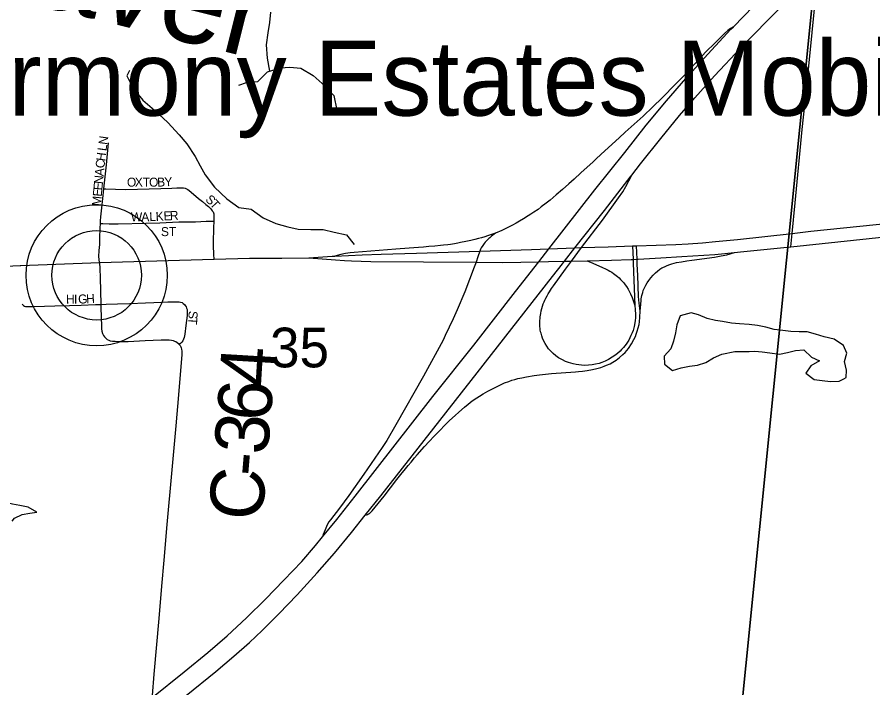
# Model space of a CAD drawing. Extents: x 1410790 to 1770854, y 566777 to 831614.
# Drawn here: x 1632378 to 1637142, y 700569 to 704302 of the extents above; entities that cross this region are included whole.
import ezdxf

# ---------------------------------------------------------------- set-up
doc = ezdxf.new("R2010")
doc.units = 0
for name, color, linetype in [('GM_X_County_Road', 7, 'Continuous'), ('GM_X_County_Road_Text', 7, 'Continuous'), ('GM_X_Interchange_Ramps', 7, 'Continuous'), ('GM_X_Interstate_Route', 7, 'Continuous'), ('GM_X_Minor_Lake', 7, 'Continuous'), ('GM_X_Minor_River', 7, 'Continuous'), ('GM_X_Minor_River_Text', 7, 'Continuous'), ('GM_X_Section', 7, 'Continuous'), ('GM_X_Section_Text', 7, 'Continuous'), ('GM_X_Township_Subdivision', 7, 'Continuous'), ('GM_X_Township_Subdivision_Text', 7, 'Continuous'), ('GM_X_Unincorporated', 7, 'Continuous'), ('GM_X_Unincorporated_Location', 7, 'Continuous'), ('GM_X_Unincorporated_Text', 7, 'Continuous'), ('GM_X_US_Route', 7, 'Continuous')]:
    doc.layers.add(name, color=color, linetype=linetype)

msp = doc.modelspace()

# ---------------------------------------------------------------- linework, layer by layer
at = {"layer": 'GM_X_County_Road'}
for points in [[(1636762.7, 703812.9), (1636790.2, 704083.4), (1636831.7, 704500.1), (1636836.9, 704556.6), (1636843.5, 704627.4), (1636851.6, 704706.3), (1636853, 704720.1), (1636859.1, 704780.4), (1636868.2, 704866.3), (1636877.5, 704951.7), (1636881.9, 704997.5), (1636903.8, 705242.4), (1636909.4, 705336.9)], [(1636692.5, 703098.2), (1636708.6, 703267.5), (1636748.8, 703675.6), (1636762.7, 703812.9)], [(1636685.4, 703023.9), (1636688.9, 703060), (1636692.5, 703098.2)], [(1632836.6, 702935.9), (1632839.5, 702901.3), (1632840.3, 702852.1), (1632844.2, 702703.1)], [(1632844.2, 702703.1), (1632844.6, 702684), (1632847.9, 702582.2), (1632848.8, 702567.1), (1632850.7, 702553.6), (1632854.5, 702540.1), (1632858.9, 702529.8), (1632864.2, 702521.9), (1632872.4, 702514.1), (1632880.5, 702507.8), (1632888.1, 702503.4), (1632896.7, 702500.6), (1632909.7, 702498.4), (1632924.1, 702497.4), (1632952.4, 702496.5), (1632996.6, 702497), (1633090.7, 702502), (1633180.7, 702505.8), (1633209, 702505.8), (1633225.5, 702505.1), (1633238, 702503.5), (1633246.1, 702501.7), (1633254.4, 702499.1), (1633261.6, 702496.2), (1633269.6, 702491), (1633276.5, 702485), (1633280.9, 702480.3)], [(1633280.9, 702480.3), (1633285.3, 702474.5), (1633289, 702467.4), (1633291.6, 702461.4), (1633293.4, 702453.3), (1633294.7, 702443), (1633295.4, 702435.6), (1633295.3, 702421.8), (1633288.5, 702334.6), (1633277.2, 702200.3), (1633262.6, 702026.7), (1633237.4, 701761.4), (1633211.7, 701478.4), (1633194.3, 701279)], [(1633194.3, 701279), (1633181.7, 701134.9), (1633166.4, 700955), (1633139.8, 700644.3), (1633130.1, 700526.7)]]:
    msp.add_lwpolyline(points, dxfattribs=at)
at = {"layer": 'GM_X_Interchange_Ramps'}
for points in [[(1636365.3, 704247.9), (1636349, 704237.4), (1636334.9, 704227.8), (1636314.8, 704209.6), (1636259.3, 704155.4), (1636214.4, 704110.5), (1636086.6, 703972.2), (1636042.8, 703927.9), (1635969.1, 703853), (1635917, 703802.6), (1635862.6, 703751), (1635812.2, 703705), (1635763.4, 703660.6), (1635729.6, 703629.6), (1635649.2, 703557.5), (1635603.1, 703514.3), (1635582.2, 703494.7), (1635551.8, 703466.9), (1635516.2, 703434.4), (1635479, 703400.1), (1635449.7, 703373.8), (1635414.1, 703341.8), (1635379.2, 703311.7), (1635345.5, 703283.7), (1635322.8, 703265.8), (1635295.9, 703245.1), (1635277.7, 703231), (1635255, 703215.4), (1635238.4, 703204.9), (1635222.9, 703194.9), (1635196.2, 703178.3), (1635174.6, 703166.1), (1635155.2, 703155), (1635134.9, 703144), (1635106, 703129.3), (1635075.9, 703114.7), (1635040.5, 703098.9), (1634996.9, 703084.5), (1634981.6, 703079.6), (1634963.6, 703074), (1634946.6, 703069.3), (1634926.1, 703063.9), (1634902.9, 703058.7), (1634875.3, 703052.5), (1634846, 703046.9), (1634830.8, 703043.8), (1634813.1, 703040.7), (1634790.4, 703037), (1634775.1, 703034.9), (1634751.8, 703032), (1634734.1, 703030.2), (1634702.5, 703026.9), (1634670.2, 703024.2), (1634639.9, 703021.5), (1634612.4, 703018.7), (1634559.9, 703015.8), (1634485.5, 703010.8), (1634254.1, 702991.9), (1634231.8, 702989.9), (1634206.2, 702986.3), (1634180.7, 702980.4), (1634147, 702971.2)], [(1635551.4, 702945.5), (1635583.2, 702931.5), (1635637.1, 702907.7), (1635652.7, 702900.4), (1635667.7, 702893), (1635678.3, 702887.1), (1635688.2, 702881.3), (1635697.4, 702875.2), (1635705, 702869.7), (1635712.3, 702864.1), (1635720.5, 702857.5), (1635728.6, 702850.1), (1635736.9, 702842.2), (1635746.8, 702831.9), (1635755.3, 702822.1), (1635762.8, 702812.3), (1635770.6, 702801.6), (1635780.2, 702786.8), (1635791.8, 702762.5), (1635801.3, 702740.9), (1635817.4, 702696.4), (1635819.2, 702673.7), (1635820, 702647.1), (1635819.6, 702628.5), (1635818.4, 702613.4), (1635816.6, 702599.9), (1635812.3, 702580.3), (1635806.6, 702558.5), (1635801.6, 702545.2), (1635795.2, 702529.3), (1635782.8, 702504.5), (1635775.9, 702492.1), (1635768.4, 702481.7), (1635753.1, 702462.9), (1635743.2, 702451), (1635734.7, 702442.6), (1635720.1, 702430.2), (1635704.5, 702418.3), (1635690.9, 702408.7), (1635669.8, 702396.6), (1635651.8, 702387.1), (1635633.6, 702379.7), (1635617.3, 702374.7), (1635597.9, 702369.8), (1635578.6, 702366.3), (1635558.3, 702364.3), (1635538.4, 702363.5), (1635519.2, 702364.3), (1635505.3, 702366.3), (1635489.4, 702368.2), (1635473.4, 702371.9), (1635448.3, 702378.7), (1635430, 702385.6), (1635413.1, 702393.5), (1635392.3, 702404.9), (1635376.5, 702416.8), (1635362.1, 702429.2), (1635346.7, 702444.5), (1635336.3, 702456.5), (1635326.3, 702470.2), (1635317.4, 702484.5), (1635310, 702498.7), (1635303.3, 702515.3), (1635298.2, 702528.7), (1635294.6, 702542.1), (1635292.3, 702550.8), (1635290.6, 702560.5), (1635289.2, 702569.2), (1635288.2, 702580.6), (1635287.7, 702588.8), (1635287.7, 702597), (1635287.7, 702604.4), (1635287.9, 702611.9), (1635288.9, 702627), (1635289.9, 702634.2), (1635291.2, 702643.7), (1635292.6, 702652.4), (1635295.7, 702667.7), (1635298.4, 702679.3), (1635302.7, 702693.3), (1635307.3, 702705.7), (1635311.6, 702716.6), (1635315.5, 702725.9), (1635320.9, 702738), (1635328.3, 702751.1), (1635334.1, 702761.4), (1635341.9, 702773.7), (1635353.4, 702791.8), (1635363.4, 702806.3), (1635430, 702899), (1635464, 702943.7), (1635520.6, 703018.6), (1635636, 703170.9), (1635724.9, 703295.1), (1635749, 703330.1), (1635766.9, 703359.7), (1635800.3, 703422.5)], [(1635040.5, 703098.9), (1635019, 703081.7), (1635009.3, 703074), (1635004.5, 703069.9), (1635000.4, 703066.2), (1634994.9, 703060.8), (1634988.7, 703055.3), (1634982.9, 703048.7), (1634977.3, 703041.4), (1634969.8, 703031.5), (1634961.2, 703018.3), (1634957.7, 703010.4), (1634954.3, 702999.3), (1634943.4, 702967.9), (1634933.4, 702938.5)], [(1634316.5, 701529.6), (1634323.5, 701531.9), (1634329.5, 701534), (1634334.8, 701536.7), (1634340, 701540.1), (1634345.2, 701544.1), (1634355.4, 701553.8), (1634422, 701636.6), (1634492.5, 701728.1), (1634514, 701755.4), (1634540.3, 701787.5), (1634555.5, 701805.8), (1634570.9, 701825), (1634590, 701848.2), (1634605.7, 701866.6), (1634645.9, 701911.5), (1634672.6, 701940.3), (1634699.8, 701969), (1634719.7, 701989.4), (1634770.3, 702041.8), (1634785.5, 702057), (1634815.8, 702084.9), (1634836.3, 702103.4), (1634868.3, 702130.6), (1634888.8, 702147.7), (1634912, 702165.4), (1634936.5, 702182.5), (1634952.2, 702192.7), (1634972.7, 702205.7), (1634998.6, 702220), (1635025.2, 702233.6), (1635051.1, 702246.6), (1635072.3, 702256.8), (1635092.1, 702265.7), (1635114.4, 702274.6), (1635131.2, 702280.5), (1635148.7, 702285.4), (1635164.7, 702289.6), (1635187.8, 702294.8), (1635213.6, 702299.3), (1635255.9, 702306.5), (1635285.8, 702310.7), (1635353.6, 702317.6), (1635485.5, 702327.7), (1635502.4, 702329.5), (1635524.6, 702331.6), (1635550.5, 702335.3), (1635581.8, 702340.4), (1635605.4, 702345.9), (1635628.1, 702352.2), (1635646.6, 702358.6), (1635659.8, 702363.9), (1635678.7, 702372.7), (1635694.6, 702381.8), (1635713.4, 702393.1), (1635732.1, 702407.2), (1635750, 702423.5), (1635762.2, 702435.7), (1635780.7, 702457.8), (1635798.1, 702482.7), (1635811.8, 702507.3), (1635819.8, 702524.9), (1635824.5, 702537), (1635830.3, 702553.4), (1635835.6, 702572.9), (1635839.8, 702590.9), (1635841.9, 702606.7), (1635844, 702631.5), (1635846.2, 702664.3), (1635849.3, 702704.4), (1635851.4, 702724), (1635852.5, 702734.5), (1635855.7, 702752.5), (1635860.4, 702769.9), (1635863.6, 702780.5), (1635870.4, 702795.7), (1635877.3, 702809.5), (1635884.7, 702822.2), (1635894.2, 702835.9), (1635905.3, 702851.2), (1635918.5, 702866), (1635931.7, 702878.1), (1635942.8, 702888.7), (1635956.5, 702898.2), (1635967.6, 702905.6), (1635980.8, 702912.4), (1635996.1, 702919.3), (1636011.4, 702925.1), (1636022.5, 702928.8), (1636048.4, 702935.1), (1636075.8, 702940.4), (1636105.9, 702944.7), (1636134.7, 702948.5), (1636260.1, 702966.4), (1636297.6, 702973.2), (1636327.8, 702979.6), (1636371, 702991.4)], [(1635803.6, 703028.6), (1635806.7, 702953.4), (1635807.6, 702932.5), (1635817.4, 702696.4)], [(1635846.2, 702664.3), (1635840.9, 702709.2), (1635839.3, 702728.7), (1635837.7, 702747.7), (1635832.8, 702863.5), (1635830.1, 702927.5), (1635829, 702954.3), (1635825.8, 703029.4)], [(1634933.4, 702938.5), (1634922.5, 702909.5), (1634869.6, 702772.8), (1634828.5, 702672.9), (1634805.8, 702622.2), (1634761.6, 702529.5), (1634749.3, 702504.2), (1634640.5, 702302.7), (1634487.2, 702032.3), (1634435.4, 701946.3), (1634409.9, 701907), (1634308.9, 701758), (1634224.4, 701639.4), (1634173.1, 701568.8), (1634122.1, 701504.3), (1634113.6, 701492.2), (1634104.8, 701476.6), (1634096.2, 701457.9), (1634092.3, 701448.5), (1634082.6, 701422), (1634078.8, 701409.8)]]:
    msp.add_lwpolyline(points, dxfattribs=at)
at = {"layer": 'GM_X_Interstate_Route'}
for points in [[(1635797.1, 703418.3), (1635800.3, 703422.5), (1635848.8, 703484.7), (1635960.5, 703626.5), (1636064.8, 703753.2), (1636150.5, 703852.7), (1636260.2, 703974.7), (1636406, 704130.4), (1636554.4, 704283.6), (1636682.3, 704411), (1636789.3, 704512.8), (1636836.9, 704556.6), (1636958.4, 704668.3), (1637093.4, 704788.1), (1637230.7, 704905.2)], [(1633129, 700513.5), (1633308.9, 700659), (1633440.1, 700765.4), (1633548.4, 700859), (1633655.8, 700958.1), (1633760.3, 701061.8), (1633863.1, 701168.2), (1633963.1, 701272.8), (1634039.3, 701361.8), (1634078.8, 701409.8), (1634158.6, 701506.8), (1634260.4, 701636.2), (1634692.6, 702189.5), (1634920.2, 702476.6), (1635153.3, 702774.4), (1635282.3, 702940.1), (1635338.1, 703011.8), (1635593.6, 703340.1), (1635760.7, 703548.5), (1635879.9, 703699.8), (1635992.8, 703835.6), (1636101, 703960.3), (1636223.1, 704095.2), (1636351.6, 704233.8), (1636365.3, 704247.9), (1636477.2, 704362.2)], [(1635358.1, 702857.7), (1635414.1, 702929.3), (1635424.8, 702943), (1635483.1, 703017.2), (1635647.1, 703226.1), (1635797.1, 703418.3)], [(1633319.5, 700526.4), (1633485.3, 700660.4), (1633585.5, 700744.9), (1633671.2, 700821.1), (1633742.8, 700888.4), (1633835.7, 700980.8), (1633937.6, 701087.4), (1634048.4, 701208.2), (1634145.6, 701319.2), (1634239.7, 701432.7), (1634316.5, 701529.6), (1634402.7, 701638.3), (1634939.1, 702322.3), (1635358.1, 702857.7)]]:
    msp.add_lwpolyline(points, dxfattribs=at)
at = {"layer": 'GM_X_Minor_Lake'}
for points in [[(1636979.6, 702288.6), (1636993.5, 702295.4), (1636993.9, 702337.5), (1636984.3, 702385.6), (1636996.7, 702431.6), (1636977.1, 702473.8), (1636925.4, 702510.3), (1636869.6, 702522.8), (1636821.8, 702537.3), (1636775.9, 702549.7), (1636732, 702550), (1636684, 702552.4), (1636640.1, 702556.8), (1636592.2, 702563.2), (1636546.4, 702575.6), (1636498.5, 702586.1), (1636452.6, 702590.5), (1636398.7, 702594.9), (1636354.7, 702599.3), (1636304.9, 702607.7), (1636265, 702614.1), (1636219.1, 702624.5), (1636171.3, 702644.9), (1636129.4, 702655.3), (1636069.4, 702639.8)], [(1636069.4, 702639.8), (1636050.9, 702589.8), (1636042.5, 702543.8), (1636032.1, 702497.8), (1636017.8, 702455.9), (1635979.4, 702414.1), (1635981.1, 702370), (1636026.7, 702335.6), (1636074.8, 702349.2), (1636120.8, 702358.8), (1636164.8, 702364.5), (1636210.9, 702380.1), (1636255.1, 702405.8), (1636301.3, 702425.4), (1636373.3, 702440.9), (1636421.3, 702440.5), (1636453.3, 702440.2), (1636485.2, 702441.9), (1636525.2, 702439.6), (1636567.1, 702433.2), (1636621, 702426.8), (1636667, 702434.4), (1636711.1, 702446), (1636757.1, 702449.7), (1636800.7, 702409.2), (1636844.4, 702388.8), (1636796.2, 702361.2), (1636767.9, 702319.3), (1636815.6, 702284.9), (1636859.5, 702278.5), (1636905.4, 702274.1), (1636953.4, 702275.7), (1636979.6, 702288.6)], [(1632350.1, 701496), (1632364.6, 701512.8), (1632406.8, 701534.5), (1632448.8, 701540.2), (1632488.8, 701545.8), (1632439.1, 701574.3), (1632393.2, 701584.7), (1632353.3, 701591), (1632311.5, 701601.4), (1632265.6, 701617.8), (1632219.9, 701638.2), (1632174.2, 701670.6), (1632128.5, 701707.1), (1632080.8, 701733.5), (1632040.9, 701739.9), (1631997.1, 701756.2), (1631954.9, 701732.5), (1631922.6, 701690.8), (1631884.2, 701645), (1631833.8, 701589.3)]]:
    msp.add_lwpolyline(points, dxfattribs=at)
at = {"layer": 'GM_X_Minor_River'}
for points in [[(1633785, 704001.5), (1633772.1, 704073.6), (1633766.7, 704147.8), (1633775.3, 704213.8), (1633785.8, 704271.8), (1633790.3, 704329.9)], [(1633003.3, 704003.9), (1632989.8, 703973.9), (1633025.2, 703903.5), (1633078.6, 703838.9), (1633144, 703784.3), (1633217.4, 703715.5), (1633280.7, 703646.9), (1633322.2, 703596.4), (1633369.5, 703525.9), (1633397.1, 703473.6), (1633424.6, 703423.3), (1633477.9, 703354.7), (1633545.3, 703290), (1633612.8, 703241.4), (1633680.7, 703232.8), (1633748.2, 703184.2), (1633817.9, 703153.5), (1633885.6, 703134.9), (1633943.5, 703122.4), (1634013.4, 703119.8), (1634081.3, 703119.3), (1634143.2, 703104.7), (1634211, 703090.1), (1634254.4, 703035.7)], [(1633612.2, 703923.4), (1633655, 703938.3), (1633718.9, 703943.8), (1633771.4, 703997.4), (1633843.5, 704018.9), (1633895.5, 704022.4), (1633957.4, 704017.9), (1634027, 703977.3), (1634092.4, 703916.6), (1634141.9, 703866.1), (1634158.2, 703783.9)]]:
    msp.add_lwpolyline(points, dxfattribs=at)
at = {"layer": 'GM_X_Section'}
for points in [[(1631638.2, 705801), (1636885.2, 705190.3), (1636360.6, 699952), (1631082.5, 700473.2)], [(1636885.2, 705190.3), (1642178.8, 704626.9), (1641622.4, 699407), (1636360.6, 699952)]]:
    msp.add_lwpolyline(points, close=True, dxfattribs=at)
at = {"layer": 'GM_X_Township_Subdivision'}
for points in [[(1632861.5, 703346), (1632875.3, 703479.6), (1632887.4, 703601.2)], [(1632842.3, 703153.4), (1632843.4, 703167.4), (1632845.2, 703190), (1632848.9, 703224.1), (1632857.7, 703308.8), (1632861.5, 703346)], [(1632861.5, 703346), (1632871.5, 703345.7), (1632926.3, 703343.8), (1632983, 703342.8), (1633178.1, 703347.9), (1633239.8, 703349.5), (1633267.7, 703351.2), (1633282.8, 703352), (1633295.3, 703352), (1633305.1, 703351), (1633313.4, 703349.3), (1633321.2, 703346.4), (1633327.8, 703342.3), (1633336.1, 703336.4), (1633359.7, 703316.7), (1633388.7, 703292.3), (1633410.8, 703274.6), (1633429.7, 703259.6), (1633443.7, 703247.1), (1633454, 703236.7), (1633460.2, 703229.8), (1633464.8, 703223.8), (1633468.8, 703217.5), (1633471.1, 703212.1), (1633472.5, 703206.9), (1633473.4, 703200.2), (1633473.7, 703193.1), (1633473.3, 703166.7)], [(1632836.6, 702935.9), (1632833.6, 702969.8), (1632836, 703003), (1632838, 703035.7), (1632838.1, 703070.6), (1632840.1, 703126.9), (1632842.3, 703153.4)], [(1632842.3, 703153.4), (1632855.8, 703152.7), (1632891.5, 703150.8), (1632940.2, 703150.4), (1633095.8, 703155), (1633172.7, 703157.3), (1633279.1, 703161.5), (1633328.7, 703161.8), (1633372.1, 703162.9), (1633431.5, 703165.6), (1633465.2, 703166.5), (1633473.3, 703166.7)], [(1633473.3, 703166.7), (1633472.4, 703128.9), (1633471.9, 703112.7), (1633470.3, 703064), (1633470, 703031.5), (1633472.1, 702980), (1633473.1, 702954.9)], [(1632406.8, 702703.5), (1632410.2, 702699.6), (1632414.5, 702696.2), (1632419.6, 702693.3), (1632424.5, 702691.9), (1632431.7, 702691), (1632442.9, 702690.6), (1632473.2, 702691.2), (1632587.5, 702694.8), (1632669.6, 702697.3), (1632734.8, 702699.5), (1632814.7, 702702.4), (1632844.2, 702703.1)], [(1632844.2, 702703.1), (1632873.5, 702703.8), (1632937.5, 702705.4), (1633006.2, 702708.2), (1633093.5, 702711.4), (1633185.2, 702715.8), (1633216.7, 702716.6), (1633253.1, 702717.4), (1633269.4, 702717.4), (1633280.6, 702716.8), (1633288.7, 702715.5), (1633296.2, 702712.6), (1633303.1, 702708.1), (1633309.2, 702702.9), (1633314.3, 702696.7), (1633318.6, 702689.8), (1633321.7, 702682.5), (1633324.3, 702674.5), (1633325, 702657.4), (1633324.2, 702641.1), (1633317.6, 702585.5), (1633311.7, 702537.6), (1633308.3, 702519.1), (1633304.8, 702508.9), (1633300.1, 702499.7), (1633295.4, 702493.5), (1633287.9, 702485.7), (1633280.9, 702480.3)]]:
    msp.add_lwpolyline(points, dxfattribs=at)
at = {"layer": 'GM_X_Unincorporated'}
for radius in [392.8, 249]:
    msp.add_circle((1632821.2, 702865), radius, dxfattribs=at)
at = {"layer": 'GM_X_Unincorporated_Location'}
msp.add_line((1632821.2, 702865), (1632821.2, 702865), dxfattribs=at)
at = {"layer": 'GM_X_US_Route'}
for points in [[(1634002.2, 702962.9), (1634131.9, 702970.5), (1634147, 702971.2), (1634298.8, 702978.1), (1634403.9, 702981.8), (1634601.1, 702988.8), (1634954.3, 702999.3), (1635241.6, 703008.3), (1635338.1, 703011.8), (1635483.1, 703017.2), (1635520.6, 703018.6), (1635667.9, 703024.1), (1635803.6, 703028.6), (1635825.8, 703029.4), (1636045, 703036.8), (1636112.8, 703040), (1636192.6, 703045.4), (1636265.7, 703052.2), (1636387.4, 703064.5), (1636692.5, 703098.2), (1636796.2, 703109.6), (1637595.3, 703192.8)], [(1634002.2, 702962.9), (1634150, 702951), (1634200.6, 702947.4), (1634240.3, 702945.5), (1634348.1, 702942.3), (1634933.4, 702938.5), (1635082.6, 702936.1), (1635282.3, 702940.1), (1635336.8, 702941.2), (1635424.8, 702943), (1635464, 702943.7), (1635551.4, 702945.5), (1635685.8, 702948.2), (1635795.8, 702953), (1635806.7, 702953.4), (1635829, 702954.3), (1635835.5, 702954.7), (1635961.1, 702961.9), (1636078.7, 702969.1), (1636262.1, 702980.3), (1636371, 702991.4), (1636405.1, 702994.9), (1636646.5, 703019.5), (1636685.4, 703023.9), (1637208.6, 703078.8)], [(1631852.3, 702891.9), (1631901.9, 702894.1), (1632042.3, 702901.8), (1632273.1, 702913.6), (1632395.4, 702919.8), (1632399.8, 702920), (1632836.6, 702935.9), (1632902.2, 702938.2), (1633473.1, 702954.9), (1633475.6, 702955), (1633671.7, 702959.5), (1633852.6, 702960), (1634002.2, 702962.9)]]:
    msp.add_lwpolyline(points, dxfattribs=at)

# ---------------------------------------------------------------- texts
at = {"layer": 'GM_X_County_Road_Text'}
for s, rotation, p in [('4', 86.6084, (1633803, 702237.4)), ('6', 85.4277, (1633787.8, 702046.5)), ('3', 85.323, (1633772.7, 701861.7)), ('-', 85.2923, (1633762.6, 701738.7)), ('C', 85.2877, (1633742.3, 701493.1))]:
    msp.add_text(s, height=300, rotation=rotation, dxfattribs=at).set_placement(p)
at = {"layer": 'GM_X_Minor_River_Text'}
msp.add_text('Beaver', height=500, rotation=345.9933, dxfattribs=at).set_placement((1631655.6, 704578.1))
at = {"layer": 'GM_X_Section_Text'}
msp.add_text('35', height=221, rotation=0, dxfattribs=at).set_placement((1633786.1, 702352.5))
at = {"layer": 'GM_X_Township_Subdivision_Text'}
for s, rotation, p in [('N', 82.5036, (1632880, 703589.2)), ('L', 82.5137, (1632875.5, 703554.3)), ('C', 83.7456, (1632863.8, 703458.5)), ('H', 82.5686, (1632868, 703497.6)), ('N', 84.6088, (1632855.5, 703371.1)), ('A', 84.5938, (1632859.6, 703414.9)), ('E', 84.583, (1632852.2, 703336)), ('O', 0.0219, (1632989.7, 703358.2)), ('X', 0.0154, (1633033.7, 703358.2)), ('T', 0.0206, (1633077.7, 703358.2)), ('O', 0.0154, (1633112.8, 703358.2)), ('B', 1.7393, (1633158.5, 703358.2)), ('Y', 3.4889, (1633199.7, 703359.5)), ('E', 84.6052, (1632848.9, 703301)), ('M', 84.6011, (1632843.9, 703248.4)), ('S', 317.8605, (1633422.6, 703281.1)), ('T', 312.2167, (1633447.8, 703258.4)), ('R', 2.8556, (1633229.8, 703171.3)), ('W', 0.0504, (1633011.7, 703164.6)), ('A', 1.232, (1633070, 703164.6)), ('L', 2.8036, (1633115.5, 703165.6)), ('K', 2.857, (1633150.7, 703167.3)), ('E', 2.8419, (1633194.6, 703169.5)), ('ST', 0, (1633178.9, 703082.9)), ('H', 0.0656, (1632650.9, 702707)), ('I', 0.0997, (1632694.9, 702707)), ('G', 2.0781, (1632718.8, 702707.1)), ('H', 3.3197, (1632764, 702708.7)), ('S', 268.388, (1633333.5, 702667.1)), ('T', 265.7343, (1633332.5, 702632.5))]:
    msp.add_text(s, height=50, rotation=rotation, dxfattribs=at).set_placement(p)
at = {"layer": 'GM_X_Unincorporated_Text'}
msp.add_text('Harmony Estates Mobile Ho', height=417, rotation=0, dxfattribs=at).set_placement((1631616.9, 703753.3))

doc.saveas('drawing.dxf')
